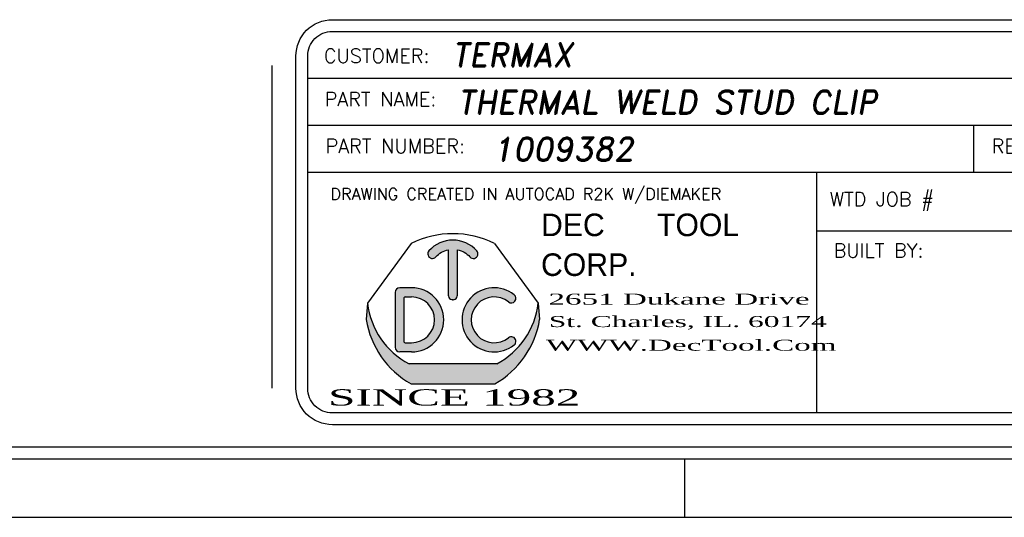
# Model space of a CAD drawing. Header units: inches. Extents: x 1802 to 2468, y -253 to -72.
# Tile 263 of 570: x 2095.12 to 2099.31, y -157.65 to -155.53. Entities that reach past the tile are written whole.
import ezdxf
from ezdxf.enums import TextEntityAlignment as Align

# ---------------------------------------------------------------- set-up
doc = ezdxf.new("R2010")
doc.units = ezdxf.units.IN
doc.header["$LTSCALE"] = 0.5
doc.header["$MEASUREMENT"] = 0
doc.layers.add('SID-M-D', color=42, linetype='Continuous')
doc.layers.add('SID-M-S', color=105, linetype='Continuous')
doc.styles.add('DARREN', font='dutchi.ttf')
doc.styles.add('PTI', font='romand.shx', dxfattribs={"oblique": 10})
doc.styles.add('R', font='ROMAND.SHX')
doc.styles.add('ROMANS', font='ROMANS.shx', dxfattribs={"height": 0.125})
doc.styles.add('TITTLE', font='vinet.ttf')

# ---------------------------------------------------------------- blocks, each defined once
blk = doc.blocks.new('*U9')
at = {"layer": 'SID-M-S'}
for p, q in [((-34.00000000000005, -0.2500000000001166), (-1.13242748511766e-14, -0.2499999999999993)), ((-34.00000000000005, -0.3000000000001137), (-1.13242748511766e-14, -0.3)), ((-4.999999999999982, -0.300000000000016), (-4.999999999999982, -0.5500000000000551)), ((-34.00000000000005, -0.550000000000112), (2.886579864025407e-15, -0.55))]:
    blk.add_line(p, q, dxfattribs=at)
blk = doc.blocks.new('JM_TITTLE_BOX_SID')
at = {"layer": 'SID-M-S'}
h = blk.add_hatch(color=5, dxfattribs=at)
edge = h.paths.add_edge_path()
edge.add_arc((-5.986244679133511, 0.4950859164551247), 0.09767006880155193, 101.536958, 138.1897)
edge.add_arc((-6.073603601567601, 0.5732219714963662), 0.01953401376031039, 138.1897, 318.1897, ccw=False)
edge.add_arc((-5.986244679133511, 0.4950859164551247), 0.1367380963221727, 41.810299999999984, 138.1897, ccw=False)
edge.add_arc((-5.898875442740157, 0.5732104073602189), 0.01953401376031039, -138.1439400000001, 41.85608500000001, ccw=False)
edge.add_arc((-5.986244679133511, 0.4950859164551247), 0.09767006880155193, 41.791991, 78.46304)
edge.add_line((-5.966710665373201, 0.5907825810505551), (-5.966710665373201, 0.3974164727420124))
edge.add_arc((-5.986244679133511, 0.3974139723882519), 0.01953401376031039, -180.0073369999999, 0.0073369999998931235, ccw=False)
edge.add_line((-6.005778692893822, 0.3974164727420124), (-6.005778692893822, 0.5907825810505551))
h = blk.add_hatch(color=5, dxfattribs=at)
h.paths.add_polyline_path([(-6.162050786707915, 0.4286702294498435), (-6.212839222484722, 0.4286702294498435, 0.4142135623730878), (-6.232373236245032, 0.4091362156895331), (-6.232373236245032, 0.1747280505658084, 0.4142135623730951), (-6.212839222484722, 0.155194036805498), (-6.162050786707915, 0.155194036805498, 1)])
h.paths.add_polyline_path([(-6.162050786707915, 0.1942620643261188), (-6.190179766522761, 0.1942620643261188, -0.4142135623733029), (-6.193305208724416, 0.1973875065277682), (-6.193305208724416, 0.3864767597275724, -0.4142135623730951), (-6.190179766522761, 0.3896022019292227), (-6.162050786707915, 0.3896022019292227, -1)], flags=16)
for color, points in [(5, [(-5.725074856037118, 0.3987513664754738, 2.079481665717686), (-5.725054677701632, 0.1851290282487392, 0.9974867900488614), (-5.749474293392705, 0.2156248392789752, -2.078486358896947), (-5.749497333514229, 0.3682578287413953, 0.9974776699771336)]), (44, [(-5.616542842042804, 0.293125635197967), (-5.622835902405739, 0.3623491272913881), (-5.622835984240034, 0.3623492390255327, -0.2467035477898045), (-5.799307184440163, 0.1044056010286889), (-6.173182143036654, 0.1044056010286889, -0.2467035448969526), (-6.349653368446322, 0.3623492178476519), (-6.349653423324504, 0.3623491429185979), (-6.355946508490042, 0.2931255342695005, 0.2250527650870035), (-6.164615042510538, 0.01845576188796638), (-5.807874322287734, 0.01845577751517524, 0.2250528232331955)])]:
    blk.add_hatch(color=color, dxfattribs=at).paths.add_polyline_path(points)
for p, q in [((-3.421997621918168, 1.32165344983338), (-3.421997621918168, 1.52165144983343)), ((-6.604933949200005, 1.32165344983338), (0.1049989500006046, 1.32165344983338)), ((-1.409017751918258, 0.9216574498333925), (-1.409017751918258, 1.32165344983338)), ((-6.604933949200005, 1.121655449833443), (0.1049989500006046, 1.121655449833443)), ((-3.766880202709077, 0.9216574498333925), (-3.766880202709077, 1.121655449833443)), ((-2.922002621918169, 0.6716599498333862), (-2.922002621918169, 1.121655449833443)), ((-6.604933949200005, 0.9216574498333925), (0.1049989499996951, 0.9216574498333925)), ((-4.43498749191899, -0.1049989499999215), (-4.43498749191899, 0.9216574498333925)), ((-2.922002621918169, 0.6716599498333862), (-2.922002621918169, 0.9216574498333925)), ((-1.409017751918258, 0.6716599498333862), (-1.409017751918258, 0.9216574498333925)), ((-4.43498749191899, 0.6716599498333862), (0.1049989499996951, 0.6716599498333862)), ((-6.162050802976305, 0.4286702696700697), (-6.212839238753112, 0.4286702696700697)), ((-6.232373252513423, 0.4091362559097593), (-6.232373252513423, 0.1747280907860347)), ((-6.193305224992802, 0.1973875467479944), (-6.193305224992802, 0.3864767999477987)), ((-6.190179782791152, 0.3896022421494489), (-6.162050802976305, 0.3896022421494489)), ((-6.349653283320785, 0.3623490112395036), (-6.355946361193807, 0.2931254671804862)), ((-5.622835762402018, 0.3623490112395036), (-5.616542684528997, 0.2931254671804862)), ((-6.190179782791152, 0.1942621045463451), (-6.162050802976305, 0.1942621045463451)), ((-6.162050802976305, 0.1551940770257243), (-6.212839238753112, 0.1551940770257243)), ((-5.799306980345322, 0.1044056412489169), (-6.17318206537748, 0.1044056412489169))]:
    blk.add_line(p, q, dxfattribs=at)
at = {"layer": 'SID-M-S', "color": 44}
for p, q in [((-6.163350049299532, 0.6167221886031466), (-6.349653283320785, 0.3623490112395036)), ((-5.809139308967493, 0.6167221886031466), (-5.622835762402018, 0.3623490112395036))]:
    blk.add_line(p, q, dxfattribs=at)
at = {"layer": 'SID-M-S', "linetype": 'Continuous'}
blk.add_line((-6.164614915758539, 0.01845566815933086), (-5.807874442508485, 0.01845566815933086), dxfattribs=at)
at = {"layer": 'SID-M-S'}
for points in [[(1.261213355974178e-13, -0.1549984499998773), (-6.499934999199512, -0.1549984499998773, -0.414213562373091), (-6.654933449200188, 1.163513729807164e-13), (-6.654933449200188, 1.416652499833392, -0.4142135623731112), (-6.499934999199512, 1.571650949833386), (1.261213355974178e-13, 1.571650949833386, -0.4142135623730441), (0.1549984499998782, 1.416652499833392), (0.1549984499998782, 1.163513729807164e-13, -0.4142135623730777)], [(1.261213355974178e-13, -0.1049989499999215), (-6.499934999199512, -0.1049989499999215, -0.4142135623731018), (-6.604933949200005, 1.163513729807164e-13), (-6.604933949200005, 1.416652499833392, -0.4142135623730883), (-6.499934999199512, 1.52165144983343), (1.261213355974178e-13, 1.52165144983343, -0.414213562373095), (0.1049989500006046, 1.416652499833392), (0.1049989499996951, 1.163513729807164e-13, -0.414213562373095)]]:
    blk.add_lwpolyline(points, format="xyb", close=True, dxfattribs=at)
for points in [[(-5.913425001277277, 0.5601760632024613, 1), (-5.884326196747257, 0.5862444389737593, 0.4472140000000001), (-6.088163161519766, 0.5862444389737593)], [(-6.059043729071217, 0.5601991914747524, -0.161305), (-6.005778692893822, 0.5907825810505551), (-6.005778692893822, 0.3974164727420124, 1.000128), (-5.966710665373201, 0.3974164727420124), (-5.966710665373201, 0.5907825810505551, -0.161387), (-5.913425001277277, 0.5601760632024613)]]:
    blk.add_lwpolyline(points, format="xyb", dxfattribs=at)
at = {"layer": 'SID-M-S', "color": 44}
blk.add_arc((-5.986244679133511, 0.2684913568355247), 0.3906802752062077, 63.04274999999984, 116.9573, dxfattribs=at)
at = {"layer": 'SID-M-S'}
for centre, radius, start, end in [((-6.073603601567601, 0.5732219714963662), 0.01953401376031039, 138.1896999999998, 318.1897), ((-6.212839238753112, 0.4091362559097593), 0.01953401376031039, 90.00001999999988, 180), ((-6.162050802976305, 0.291932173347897), 0.1367380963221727, 270, 90), ((-5.810438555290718, 0.291932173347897), 0.1367380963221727, 51.37019699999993, 308.6138100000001), ((-6.190179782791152, 0.3864767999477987), 0.003125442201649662, 90, 180), ((-6.162050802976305, 0.291932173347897), 0.09767006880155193, 270, 90), ((-5.810438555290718, 0.291932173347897), 0.09767006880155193, 51.39486399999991, 308.5955999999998), ((-5.737324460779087, 0.3835354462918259), 0.01953401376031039, 231.3559519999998, 51.16382900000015), ((-6.015936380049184, 0.4013226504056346), 0.3359850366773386, 186.6612, 242.0944999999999), ((-5.95655297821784, 0.4013226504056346), 0.3359850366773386, 297.9055, 353.3388), ((-5.970617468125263, 0.3575664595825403), 0.3906802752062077, 189.494, 240.2271), ((-6.00187189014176, 0.3575664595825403), 0.3906802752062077, 299.7728999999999, 350.506), ((-5.737302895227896, 0.2003460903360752), 0.01953401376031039, 308.387747, 128.676102), ((-6.212839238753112, 0.1747280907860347), 0.01953401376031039, 180, 270), ((-6.190179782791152, 0.1973875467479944), 0.003125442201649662, 180, 270)]:
    blk.add_arc(centre, radius, start, end, dxfattribs=at)
blk.add_point((-5.986244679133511, 0.3778818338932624), dxfattribs=at)
at = {"layer": 'SID-M-D'}
for s, height, style, p in [('CUSTOMER:', 0.0599994, 'ROMANS', (-6.536056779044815, 1.387915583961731)), ('THIS SHEET CONTAINS:', 0.0599994, 'ROMANS', (-3.346844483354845, 1.398983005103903)), ('PART NAME:', 0.0599994, 'ROMANS', (-6.532393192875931, 1.203028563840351)), ('DATE:', 0.0599994, 'ROMANS', (-1.336888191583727, 1.184117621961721)), ('PART NUMBER:', 0.0599994, 'ROMANS', (-6.528821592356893, 1.003030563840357)), ('REV:', 0.0599994, 'ROMANS', (-3.690767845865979, 1.003030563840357)), ('SCALE:', 0.0599994, 'ROMANS', (-2.862737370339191, 0.9841196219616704)), ('DWG NO', 0.0599994, 'ROMANS', (-1.336888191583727, 0.9841196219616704)), ('OF', 0.0599994, 'ROMANS', (-0.6304765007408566, 0.9841196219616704)), ('DRAWING CREATED IN AUTOCAD R2K W/DIEMAKER', 0.04999949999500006, 'R', (-6.508079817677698, 0.8033374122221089)), ('WTD JOB #', 0.0599994, 'ROMANS', (-4.381535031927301, 0.7766631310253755)), ('TOOL #', 0.0599994, 'ROMANS', (-2.868550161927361, 0.7766631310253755)), ('JOB #', 0.0599994, 'ROMANS', (-1.35556529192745, 0.7766631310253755)), ('BUILT BY:', 0.0599994, 'ROMANS', (-4.363988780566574, 0.5573605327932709))]:
    blk.add_text(s, height=height, dxfattribs=dict(at, style=style)).set_placement(p)
at = {"layer": 'SID-M-D', "style": 'PTI', "oblique": 10}
for tag, p in [('CUSTOMER', (-5.990553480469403, 1.371591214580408)), ('DIEDATAINFO', (-2.18746001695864, 1.371591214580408)), ('PARTDESCRIPTION', (-5.966376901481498, 1.169693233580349)), ('00-00-00', (-1.009105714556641, 1.167793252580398)), ('PARTNUMBER', (-5.81595049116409, 0.9696952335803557)), ('REV', (-3.360356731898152, 0.9696952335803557)), ('SCALE', (-2.520436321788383, 0.9677952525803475)), ('SH', (-0.8571950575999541, 0.9677952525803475)), ('SHX', (-0.4057438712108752, 0.9677952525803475)), ('WTD', (-3.839149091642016, 0.7480887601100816)), ('TOOL', (-2.472915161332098, 0.7480887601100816)), ('JOB', (-0.9225366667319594, 0.7480887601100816))]:
    blk.add_attdef(tag, p, '', height=0.09999900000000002, dxfattribs=at)
blk.add_attdef('BUILT', text='', height=0.2499630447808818, dxfattribs=at).set_placement((-2.336101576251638, 0.2076912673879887), align=Align.CENTER)
at = {"layer": 'SID-M-S', "color": 44, "style": 'TITTLE'}
for s, p in [('DEC', (-5.610695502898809, 0.6488078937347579)), ('TOOL', (-5.116590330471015, 0.6488078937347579)), ('CORP.', (-5.610695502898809, 0.4791041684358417))]:
    blk.add_text(s, height=0.09613037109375, dxfattribs=at).set_placement(p)
at = {"layer": 'SID-M-S', "color": 44, "style": 'DARREN'}
for s, height, width, p in [('2651 Dukane Drive', 0.04671936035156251, 2, (-5.579307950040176, 0.356817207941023)), ('St. Charles, IL. 60174', 0.04671936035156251, 1.9, (-5.577648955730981, 0.2612505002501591)), ('WWW.DecTool.Com', 0.04671936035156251, 2, (-5.590066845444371, 0.1603595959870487)), ('SINCE 1982', 0.06921386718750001, 2, (-6.517871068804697, -0.07335393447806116))]:
    blk.add_text(s, height=height, dxfattribs=dict(at, width=width)).set_placement(p)

msp = doc.modelspace()

# ---------------------------------------------------------------- linework, layer by layer
at = {"layer": 'SID-M-S'}
msp.add_line((2096.190596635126, -157.0968488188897), (2096.190596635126, -155.7201821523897), dxfattribs=at)

# ---------------------------------------------------------------- block references
at = {"layer": 'SID-M-D'}
msp.add_blockref('*U9', (2102.947557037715, -157.09684881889), dxfattribs=at)
at = {"layer": 'SID-M-S'}
msp.add_blockref('JM_TITTLE_BOX_SID', (2102.947557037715, -157.0968488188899), dxfattribs=at).add_auto_attribs({'CUSTOMER': 'TERMAX', 'PARTDESCRIPTION': 'THERMAL WELD STUD CLIP', '00-00-00': '1-18-25', 'PARTNUMBER': '1009382', 'SCALE': '1:1', 'TOOL': 'PP 098', 'JOB': '23743', 'DIEDATAINFO': 'SIDE ELEVATION VIEW'})

doc.saveas('drawing.dxf')
